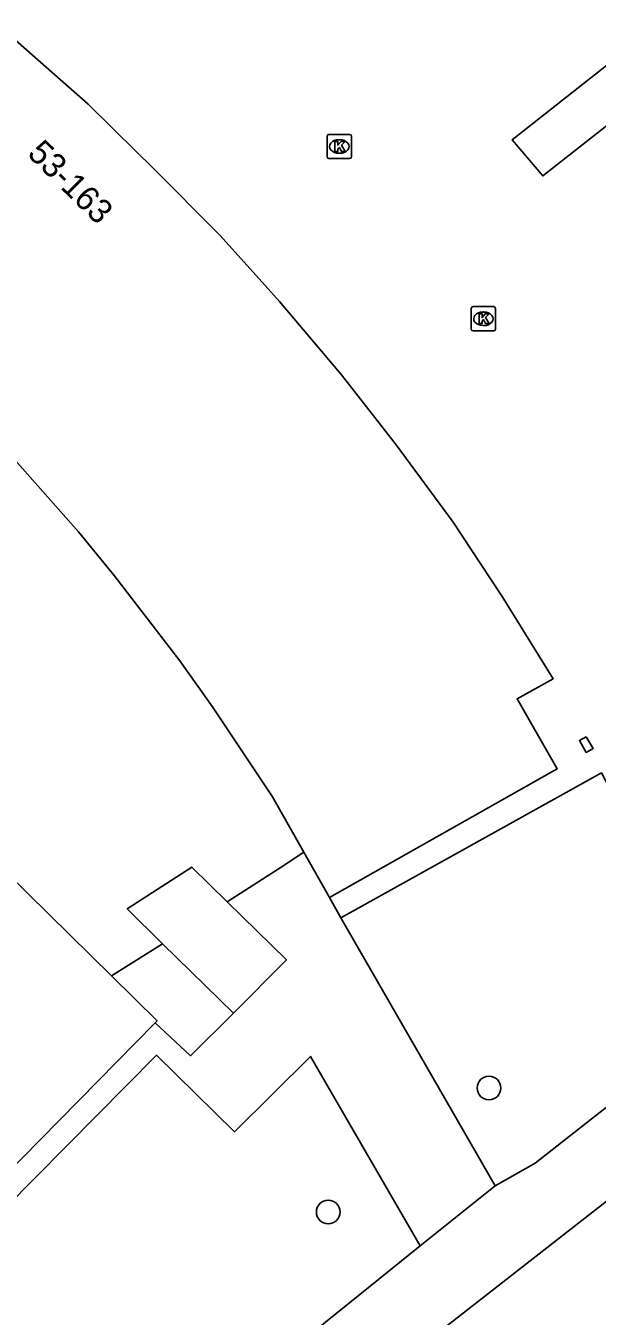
# Model space of a CAD drawing. Extents: x 159040 to 160094, y 381214 to 382518.
# Drawn here: x 159664.5 to 159688.1, y 382014.4 to 382067.6 of the extents above; entities that cross this region are included whole.
import ezdxf

# ---------------------------------------------------------------- set-up
doc = ezdxf.new("R2010")
doc.units = 0
for name, color, linetype in [('IMGEO_Boom', 7, 'Continuous'), ('IMGEO_Erf', 7, 'Continuous'), ('IMGEO_Groenvoorziening', 7, 'Continuous'), ('IMGEO_Kolk', 7, 'Continuous'), ('IMGEO_Pand', 7, 'Continuous'), ('IMGEO_Pand_nummerreeks', 7, 'Continuous'), ('IMGEO_Voetpad_gesloten', 7, 'Continuous'), ('IMGEO_Voetpad_open', 7, 'Continuous')]:
    doc.layers.add(name, color=color, linetype=linetype)

msp = doc.modelspace()

# ---------------------------------------------------------------- linework, layer by layer
at = {"layer": 'IMGEO_Boom'}
for centre in [(159683.63, 382023.809), (159676.999, 382018.692)]:
    msp.add_circle(centre, 0.489, dxfattribs=at)
at = {"layer": 'IMGEO_Erf'}
msp.add_lwpolyline([(159670.166, 382029.765), (159668.062, 382028.432)], dxfattribs=at)
at = {"layer": 'IMGEO_Groenvoorziening'}
msp.add_lwpolyline([(159677.524, 382030.838), (159688.264, 382036.808), (159688.708, 382035.978), (159689.558, 382036.487), (159689.685, 382036.6), (159703.045, 382044.821), (159701.732, 382047.071)], dxfattribs=at)
at = {"layer": 'IMGEO_Kolk'}
for p, q in [((159676.955, 382062.233), (159676.955, 382063.085)), ((159677.03, 382063.159), (159677.882, 382063.159)), ((159677.443, 382062.939), (159677.468, 382062.939)), ((159677.956, 382063.085), (159677.956, 382062.233)), ((159677.466, 382062.379), (159677.441, 382062.379)), ((159677.882, 382062.159), (159677.03, 382062.159)), ((159682.898, 382055.124), (159682.898, 382055.976)), ((159682.973, 382056.05), (159683.825, 382056.05)), ((159683.899, 382055.976), (159683.899, 382055.124)), ((159683.386, 382055.83), (159683.411, 382055.83)), ((159683.825, 382055.05), (159682.973, 382055.05)), ((159683.409, 382055.27), (159683.384, 382055.27))]:
    msp.add_line(p, q, dxfattribs=at)
for points in [[(159676.955, 382062.233), (159676.955, 382063.085)], [(159677.03, 382063.159), (159677.882, 382063.159)], [(159677.276, 382062.859), (159677.399, 382062.859), (159677.399, 382062.708), (159677.529, 382062.859), (159677.693, 382062.859), (159677.547, 382062.708), (159677.7, 382062.459), (159677.548, 382062.459), (159677.463, 382062.623), (159677.399, 382062.556), (159677.399, 382062.459), (159677.276, 382062.459), (159677.276, 382062.859)], [(159677.956, 382063.085), (159677.956, 382062.233)], [(159677.882, 382062.159), (159677.03, 382062.159)], [(159682.898, 382055.124), (159682.898, 382055.976)], [(159682.973, 382056.05), (159683.825, 382056.05)], [(159683.899, 382055.976), (159683.899, 382055.124)], [(159683.219, 382055.75), (159683.342, 382055.75), (159683.342, 382055.599), (159683.472, 382055.75), (159683.636, 382055.75), (159683.49, 382055.599), (159683.643, 382055.35), (159683.491, 382055.35), (159683.406, 382055.514), (159683.342, 382055.447), (159683.342, 382055.35), (159683.219, 382055.35), (159683.219, 382055.75)], [(159683.825, 382055.05), (159682.973, 382055.05)]]:
    msp.add_lwpolyline(points, dxfattribs=at)
for centre, start, end in [((159677.032, 382063.083), 91.552, 178.448), ((159677.032, 382063.083), 91.552, 178.448), ((159677.88, 382063.083), 1.552, 88.448), ((159677.88, 382063.083), 1.552, 88.448), ((159677.032, 382062.235), 181.552, 268.448), ((159677.032, 382062.235), 181.552, 268.448), ((159677.88, 382062.235), 271.552, 358.448), ((159677.88, 382062.235), 271.552, 358.448), ((159682.975, 382055.974), 91.552, 178.448), ((159682.975, 382055.974), 91.552, 178.448), ((159683.823, 382055.974), 1.552, 88.448), ((159683.823, 382055.974), 1.552, 88.448), ((159682.975, 382055.126), 181.552, 268.448), ((159682.975, 382055.126), 181.552, 268.448), ((159683.823, 382055.126), 271.552, 358.448), ((159683.823, 382055.126), 271.552, 358.448)]:
    msp.add_arc(centre, 0.0765, start, end, dxfattribs=at)
for centre, major_axis, ratio, start_param, end_param in [((159677.442, 382062.659), (-0.387, 0.002), 0.722429, 4.712389, 7.853982), ((159677.467, 382062.659), (-0.39, 0.002), 0.717154, 1.570796, 4.712389), ((159683.385, 382055.55), (-0.387, 0.002), 0.722429, 4.712389, 7.853982), ((159683.41, 382055.55), (-0.39, 0.002), 0.717154, 1.570796, 4.712389)]:
    msp.add_ellipse(centre, major_axis=major_axis, ratio=ratio, start_param=start_param, end_param=end_param, dxfattribs=at)
at = {"layer": 'IMGEO_Pand'}
for points in [[(159663.633, 382067.466), (159667.1, 382064.407), (159669.096, 382062.444), (159669.728, 382061.823), (159672.532, 382059.003), (159674.392, 382056.923), (159674.984, 382056.261), (159677.543, 382053.232), (159679.259, 382051.038), (159679.8, 382050.346), (159682.157, 382047.152), (159683.695, 382044.818), (159684.177, 382044.087), (159686.281, 382040.699), (159684.787, 382039.873), (159686.448, 382036.98), (159677.045, 382031.671)], [(159653.497, 382058.107), (159653.676, 382057.955), (159654.441, 382058.862), (159655.364, 382058.083), (159657.278, 382056.459), (159658.981, 382054.896), (159662.166, 382051.773), (159663.754, 382050.087), (159666.692, 382046.765), (159668.163, 382044.96), (159670.884, 382041.434), (159672.219, 382039.541), (159674.699, 382035.82), (159675.991, 382033.542)], [(159668.062, 382028.432), (159643.887, 382052.217)], [(159669.857, 382026.505), (159661.179, 382017.679), (159658.025, 382020.781), (159656.023, 382022.751), (159652.882, 382025.84), (159650.892, 382027.797), (159647.768, 382030.87), (159645.771, 382032.834), (159642.65, 382035.904), (159640.643, 382037.878), (159637.49, 382040.979)], [(159687.644, 382038.305), (159687.924, 382037.814), (159687.643, 382037.655), (159687.361, 382038.149), (159687.644, 382038.305)], [(159677.045, 382031.671), (159675.991, 382033.542)], [(159672.825, 382031.495), (159671.371, 382032.924), (159668.706, 382031.199), (159670.166, 382029.765)], [(159672.825, 382031.495), (159675.271, 382029.092), (159673.091, 382026.892)], [(159673.091, 382026.892), (159670.166, 382029.765)], [(159668.062, 382028.432), (159669.937, 382026.587), (159669.857, 382026.505)]]:
    msp.add_lwpolyline(points, dxfattribs=at)
at = {"layer": 'IMGEO_Voetpad_gesloten'}
for points in [[(159683.889, 382019.768), (159685.528, 382020.709), (159715.546, 382044.267)], [(159717.814, 382042.05), (159680.428, 382012.849), (159679.319, 382011.608)], [(159680.789, 382017.29), (159683.055, 382019.113), (159683.889, 382019.768)], [(159680.789, 382017.29), (159674.755, 382012.434), (159670.146, 382008.725)]]:
    msp.add_lwpolyline(points, dxfattribs=at)
at = {"layer": 'IMGEO_Voetpad_open'}
for points in [[(159689.757, 382064.512), (159685.845, 382061.447), (159684.587, 382062.934), (159690.554, 382067.639)], [(159646.477, 382056.174), (159633.771, 382043.309), (159661.191, 382016.355), (159669.909, 382025.159), (159673.131, 382022.006), (159676.273, 382025.113), (159680.789, 382017.29)], [(159675.991, 382033.542), (159675.019, 382032.894), (159672.825, 382031.495)], [(159677.045, 382031.671), (159677.524, 382030.838)], [(159677.524, 382030.838), (159683.889, 382019.768)], [(159673.091, 382026.892), (159671.314, 382025.137), (159669.857, 382026.505)]]:
    msp.add_lwpolyline(points, dxfattribs=at)

# ---------------------------------------------------------------- texts
at = {"layer": 'IMGEO_Pand_nummerreeks'}
msp.add_text('53-163', height=1, rotation=315.2635, dxfattribs=at).set_placement((159664.547, 382062.319))

doc.saveas('drawing.dxf')
